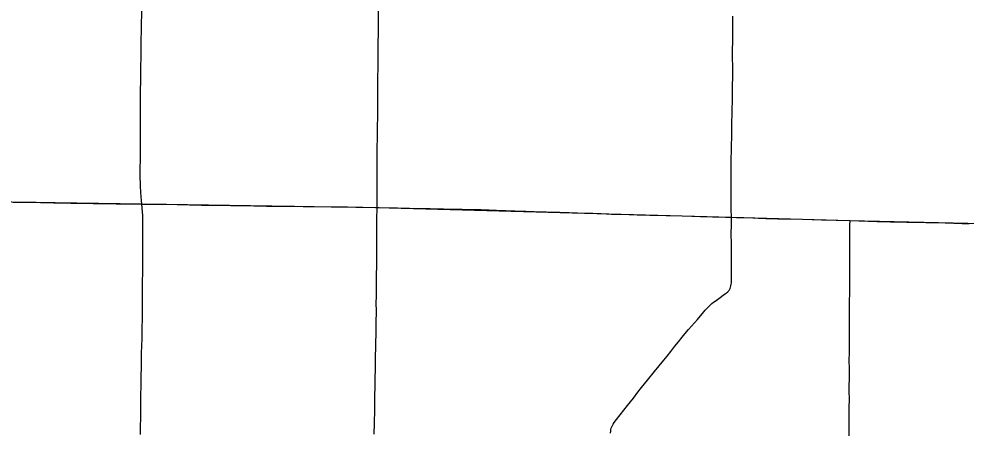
# Model space of a CAD drawing. Extents: x 1815539 to 1947826, y 273303 to 993194.
# Drawn here: x 1891996 to 1913070, y 956396 to 965571 of the extents above; entities that cross this region are included whole.
import ezdxf

# ---------------------------------------------------------------- set-up
doc = ezdxf.new("R2010")
doc.units = 0
for name, color, linetype in [('GM_X_County_Road', 7, 'Continuous'), ('GM_X_State_Route', 7, 'Continuous'), ('GM_X_Township', 7, 'Continuous'), ('GM_X_Township_Road', 7, 'Continuous')]:
    doc.layers.add(name, color=color, linetype=linetype)

msp = doc.modelspace()

# ---------------------------------------------------------------- linework, layer by layer
at = {"layer": 'GM_X_County_Road'}
for points in [[(1899966, 961373), (1899966, 961413), (1899967, 961609), (1899965, 961822), (1899965, 961937), (1899965, 962297), (1899966, 962363), (1899967, 962445), (1899970, 962542), (1899970, 962689), (1899975, 962935), (1899977, 963181), (1899979, 963377), (1899980, 963525), (1899982, 963918), (1899984, 964213), (1899986, 964541), (1899986, 964606), (1899991, 964874), (1899992, 964955), (1899994, 965332), (1899999, 965873)], [(1907848, 961156), (1907847, 961339), (1907846, 961503), (1907846, 961831), (1907847, 962045), (1907847, 962143), (1907847, 962274), (1907846, 962339), (1907846, 962454), (1907849, 962634), (1907852, 962765), (1907855, 962929), (1907859, 963110), (1907862, 963290), (1907866, 963437), (1907867, 963519), (1907869, 963601), (1907871, 963700), (1907873, 963814), (1907873, 963896), (1907873, 963961), (1907874, 964060), (1907878, 964305), (1907878, 964436), (1907876, 964781), (1907877, 964928), (1907878, 965026), (1907878, 965157), (1907879, 965256), (1907879, 965387), (1907880, 965633)], [(1891870, 961495), (1892050, 961493), (1892247, 961490), (1892378, 961489), (1892476, 961487), (1892771, 961478), (1892902, 961475), (1892968, 961474), (1893050, 961473), (1893148, 961472), (1893279, 961470), (1893473, 961468), (1893651, 961465), (1893881, 961462), (1894159, 961458), (1894323, 961455), (1894487, 961452), (1894634, 961451), (1894728, 961449)], [(1894728, 961449), (1894957, 961447), (1895120, 961444), (1895516, 961438), (1895795, 961433), (1896057, 961428), (1896271, 961425), (1896497, 961421), (1896706, 961418), (1896911, 961414), (1897223, 961410), (1897502, 961406), (1897748, 961404), (1898125, 961399), (1898322, 961396), (1898568, 961394), (1898945, 961389), (1899076, 961387), (1899305, 961384), (1899517, 961381), (1899651, 961379), (1899930, 961374), (1899966, 961373)], [(1899903, 956329), (1899908, 956575), (1899912, 956870), (1899914, 957017), (1899917, 957181), (1899918, 957246), (1899920, 957312), (1899923, 957476), (1899924, 957558), (1899928, 957787), (1899930, 957919), (1899932, 958001), (1899933, 958083), (1899937, 958230), (1899939, 958328), (1899943, 958590), (1899944, 958689), (1899944, 958770), (1899945, 958853), (1899950, 959017), (1899950, 959115), (1899948, 959197), (1899951, 959443), (1899953, 959623), (1899954, 959755), (1899955, 959919), (1899956, 960033), (1899959, 960329), (1899959, 960443), (1899959, 960575), (1899960, 960689), (1899960, 960788), (1899961, 961017), (1899962, 961165), (1899965, 961313), (1899966, 961373)], [(1899966, 961373), (1900012, 961371), (1900324, 961365), (1900422, 961363), (1900683, 961360), (1900898, 961353), (1901144, 961350), (1901446, 961343), (1901668, 961339), (1901857, 961334), (1902109, 961328), (1902275, 961326), (1902455, 961319), (1902619, 961313), (1902832, 961305), (1903029, 961299), (1903275, 961291), (1903462, 961286), (1903734, 961279), (1904029, 961268), (1904241, 961260), (1904423, 961254), (1904588, 961249), (1904768, 961243), (1904950, 961236), (1905063, 961232), (1905178, 961228), (1905393, 961221), (1905752, 961212), (1905850, 961209), (1906031, 961205), (1906194, 961201), (1906401, 961198), (1906752, 961187), (1906969, 961180), (1907163, 961174), (1907426, 961168), (1907721, 961160), (1907848, 961156)], [(1905158, 956349), (1905163, 956398), (1905169, 956430), (1905177, 956461), (1905187, 956491), (1905201, 956521), (1905216, 956549), (1905244, 956590), (1905294, 956654), (1905540, 956962), (1905670, 957130), (1905770, 957260), (1905851, 957363), (1905985, 957529), (1906140, 957721), (1906346, 957976), (1906418, 958065), (1906499, 958168), (1906589, 958285), (1906671, 958382), (1906754, 958483), (1906813, 958558), (1906896, 958655), (1906960, 958731), (1907025, 958808), (1907091, 958882), (1907161, 958960), (1907203, 959010), (1907267, 959085), (1907311, 959133), (1907369, 959191), (1907417, 959235), (1907454, 959267), (1907507, 959306), (1907601, 959371), (1907668, 959418), (1907721, 959457), (1907759, 959489), (1907783, 959513), (1907793, 959526), (1907803, 959540), (1907811, 959554), (1907818, 959569), (1907830, 959600), (1907839, 959632), (1907846, 959664), (1907851, 959697), (1907854, 959747), (1907854, 959796), (1907853, 959960), (1907853, 960091), (1907852, 960255), (1907850, 960485), (1907848, 960600), (1907846, 960747), (1907847, 960829), (1907848, 960944), (1907848, 961075), (1907848, 961156)]]:
    msp.add_lwpolyline(points, dxfattribs=at)
at = {"layer": 'GM_X_State_Route'}
msp.add_lwpolyline([(1894700, 956323), (1894704, 956519), (1894706, 956667), (1894707, 956880), (1894707, 956946), (1894709, 957061), (1894710, 957143), (1894712, 957241), (1894715, 957356), (1894716, 957438), (1894717, 957536), (1894718, 957602), (1894722, 957831), (1894725, 958028), (1894727, 958127), (1894731, 958291), (1894735, 958454), (1894739, 958684), (1894742, 958897), (1894743, 958996), (1894743, 959012), (1894743, 959028), (1894743, 959061), (1894744, 959094), (1894744, 959127), (1894744, 959176), (1894746, 959258), (1894746, 959307), (1894747, 959422), (1894747, 959504), (1894748, 959684), (1894753, 959963), (1894750, 960160), (1894750, 960324), (1894752, 960455), (1894756, 960701), (1894755, 960931), (1894754, 961095), (1894751, 961194), (1894745, 961276), (1894728, 961449), (1894720, 961531), (1894706, 961705), (1894698, 961852), (1894696, 962098), (1894698, 962590), (1894700, 963132), (1894700, 963493), (1894702, 963952), (1894705, 964215), (1894719, 965019), (1894733, 965757)], dxfattribs=at)
at = {"layer": 'GM_X_Township'}
msp.add_lwpolyline([(1889423, 961536), (1894728, 961453), (1894730, 961440), (1894815, 961451), (1899962, 961375), (1907847, 961159), (1910485, 961083), (1915744, 960965), (1915744, 960672), (1915689, 955598), (1915669, 952972), (1915640, 948490), (1915630, 947868), (1915624, 947610), (1915561, 944982), (1915495, 939674)], dxfattribs=at)
at = {"layer": 'GM_X_Township_Road'}
for points in [[(1907848, 961156), (1907962, 961153), (1908127, 961149), (1908323, 961142), (1908454, 961137), (1908618, 961130), (1908750, 961127), (1908881, 961122), (1909159, 961119), (1909428, 961110), (1909852, 961099), (1910181, 961091), (1910489, 961081)], [(1910466, 956291), (1910467, 956587), (1910472, 956899), (1910473, 957129), (1910472, 957261), (1910471, 957359), (1910474, 957605), (1910474, 957786), (1910472, 957967), (1910474, 958147), (1910478, 958624), (1910478, 958886), (1910480, 959067), (1910480, 959185), (1910480, 959313), (1910481, 959445), (1910482, 959527), (1910483, 959675), (1910485, 959806), (1910485, 960019), (1910486, 960216), (1910485, 960299), (1910484, 960446), (1910485, 960578), (1910486, 960758), (1910486, 960906), (1910485, 961005), (1910488, 961054), (1910489, 961081)], [(1910489, 961081), (1910686, 961075), (1911095, 961063), (1911390, 961055), (1911522, 961051), (1911620, 961050), (1911751, 961048), (1911833, 961046), (1912178, 961037), (1912604, 961030), (1912982, 961019), (1913140, 961016)]]:
    msp.add_lwpolyline(points, dxfattribs=at)

doc.saveas('drawing.dxf')
